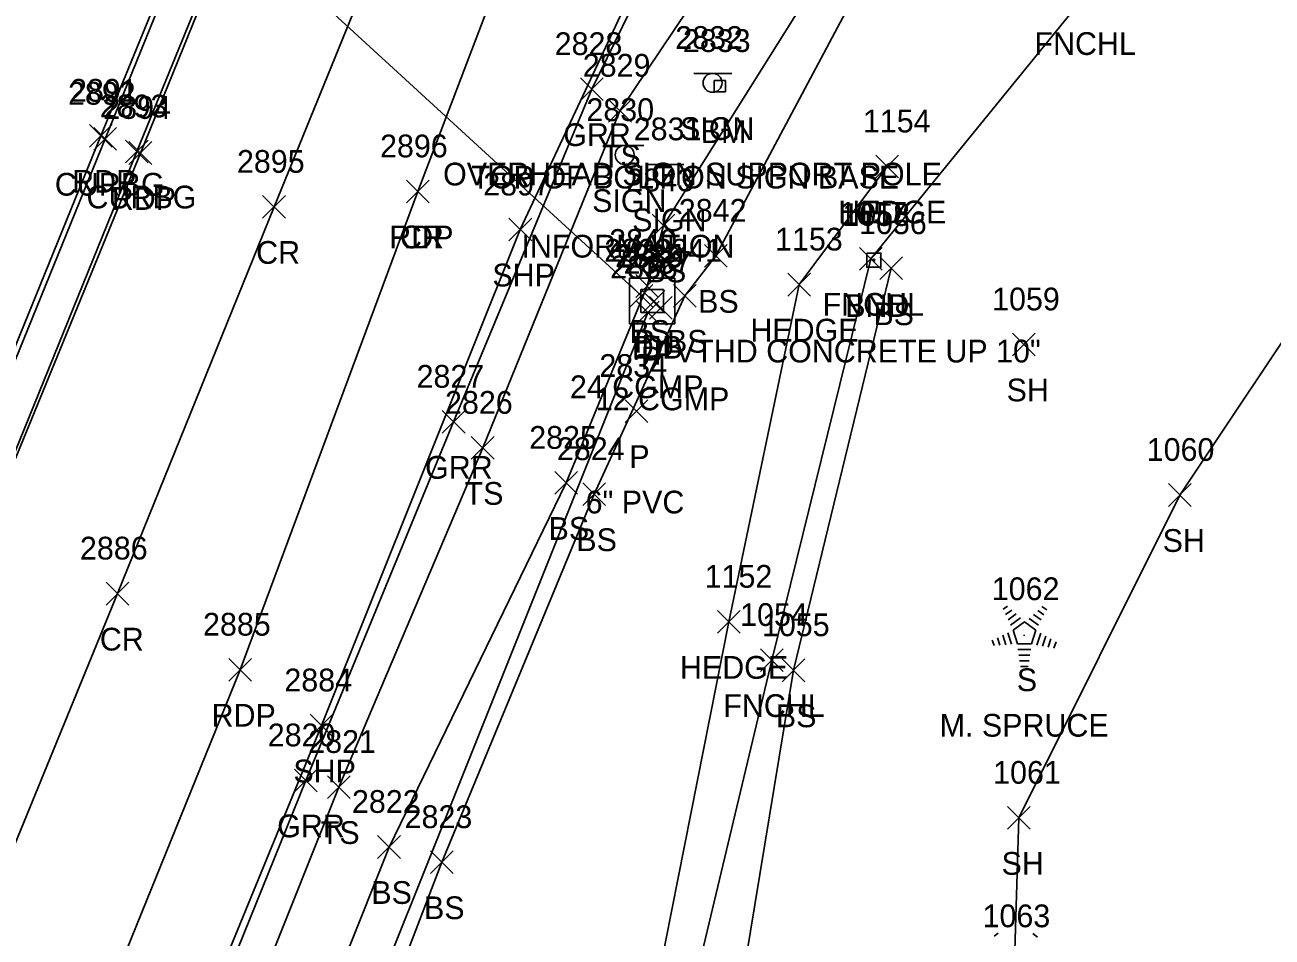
# Model space of a CAD drawing. Extents: x 1623612 to 1625808, y 621345 to 627748.
# Drawn here: x 1624839.4 to 1624949, y 626527.9 to 626608.1 of the extents above; entities that cross this region are included whole.
import ezdxf

# ---------------------------------------------------------------- set-up
doc = ezdxf.new("R2010")
doc.units = 0
for name, color, linetype in [('C_A', 7, 'Continuous'), ('C_C', 7, 'Continuous'), ('C_I', 7, 'Continuous'), ('CPBM', 7, 'Continuous'), ('D_A', 7, 'Continuous'), ('D_C', 7, 'Continuous'), ('D_I', 7, 'Continuous'), ('D_TIC', 7, 'Continuous'), ('DCP', 7, 'Continuous'), ('DS', 7, 'Continuous'), ('L_A', 7, 'Continuous'), ('L_C', 7, 'Continuous'), ('L_I', 7, 'Continuous'), ('L_TIC', 7, 'Continuous'), ('LAHR', 7, 'Continuous'), ('LELB', 7, 'Continuous'), ('Level 18', 7, 'Continuous'), ('LFNC', 7, 'Continuous'), ('LSOGP', 7, 'Continuous'), ('LTC', 7, 'Continuous'), ('M_A', 7, 'Continuous'), ('M_C', 7, 'Continuous'), ('M_I', 7, 'Continuous'), ('P_A', 7, 'Continuous'), ('P_I', 7, 'Continuous'), ('P_TIC', 7, 'Continuous'), ('PET', 7, 'Continuous'), ('PRC', 7, 'Continuous'), ('PSP', 7, 'Continuous'), ('R_A', 7, 'Continuous'), ('R_I', 7, 'Continuous'), ('R_TIC', 7, 'Continuous'), ('RC', 7, 'Continuous'), ('RGR', 7, 'Continuous'), ('S_A', 7, 'Continuous'), ('S_C', 7, 'Continuous'), ('S_I', 7, 'Continuous'), ('SSGN', 7, 'Continuous')]:
    doc.layers.add(name, color=color, linetype=linetype)

msp = doc.modelspace()

# ---------------------------------------------------------------- linework, layer by layer
at = {"layer": 'CPBM'}
for p, q in [((1624899.95, 626602.22), (1624899.95, 626603.22)), ((1624899.95, 626603.22), (1624900.95, 626603.22)), ((1624900.95, 626603.22), (1624900.95, 626602.22)), ((1624900.95, 626602.22), (1624899.95, 626602.22)), ((1624900.46, 626602.72), (1624900.46, 626602.72)), ((1624900.46, 626602.72), (1624900.46, 626602.72))]:
    msp.add_line(p, q, dxfattribs=at)
at = {"layer": 'D_TIC'}
for points in [[(1624892.55, 626583.29), (1624894.55, 626585.29)], [(1624894.55, 626583.29), (1624892.55, 626585.29)], [(1624893.61, 626582.77), (1624895.61, 626584.77)], [(1624895.61, 626582.77), (1624893.61, 626584.77)], [(1624893.12, 626581.82), (1624895.12, 626583.82)], [(1624895.12, 626581.82), (1624893.12, 626583.82)], [(1624894.25, 626582.23), (1624896.25, 626584.23)], [(1624896.25, 626582.23), (1624894.25, 626584.23)], [(1624892.12, 626573.16), (1624894.12, 626575.16)], [(1624894.12, 626573.16), (1624892.12, 626575.16)]]:
    msp.add_lwpolyline(points, dxfattribs=at)
at = {"layer": 'DCP'}
for points in [[(1624893.55, 626584.29), (1624802.89, 626667.42)], [(1624809.95, 626372.49), (1624894.12, 626582.82)]]:
    msp.add_lwpolyline(points, dxfattribs=at)
at = {"layer": 'DS'}
for p, q in [((1624892.5, 626585.83), (1624896.5, 626585.83)), ((1624892.5, 626581.83), (1624892.5, 626585.83)), ((1624896.5, 626585.83), (1624896.5, 626581.83)), ((1624893.5, 626582.83), (1624893.5, 626584.83)), ((1624893.5, 626584.83), (1624895.5, 626584.83)), ((1624895.5, 626584.83), (1624895.5, 626582.83)), ((1624894.51, 626583.83), (1624894.51, 626583.83)), ((1624894.51, 626583.83), (1624894.51, 626583.83)), ((1624895.5, 626582.83), (1624893.5, 626582.83)), ((1624896.5, 626581.83), (1624892.5, 626581.83))]:
    msp.add_line(p, q, dxfattribs=at)
at = {"layer": 'L_TIC'}
for points in [[(1624890.67, 626599.55), (1624892.67, 626601.55)], [(1624892.67, 626599.55), (1624890.67, 626601.55)], [(1624914.15, 626594.65), (1624916.15, 626596.65)], [(1624916.15, 626594.65), (1624914.15, 626596.65)], [(1624894.49, 626589.47), (1624896.49, 626591.47)], [(1624896.49, 626589.47), (1624894.49, 626591.47)], [(1624899.1, 626586.8), (1624901.1, 626588.8)], [(1624901.1, 626586.8), (1624899.1, 626588.8)], [(1624912.73, 626586.54), (1624914.73, 626588.54)], [(1624914.73, 626586.54), (1624912.73, 626588.54)], [(1624914.5, 626585.71), (1624916.5, 626587.71)], [(1624916.5, 626585.71), (1624914.5, 626587.71)], [(1624893.07, 626584.15), (1624895.07, 626586.15)], [(1624895.07, 626584.15), (1624893.07, 626586.15)], [(1624906.43, 626584.27), (1624908.43, 626586.27)], [(1624908.43, 626584.27), (1624906.43, 626586.27)], [(1624896.36, 626583.29), (1624898.36, 626585.29)], [(1624898.36, 626583.29), (1624896.36, 626585.29)], [(1624926.16, 626579.01), (1624928.16, 626581.01)], [(1624928.16, 626579.01), (1624926.16, 626581.01)], [(1624878.6, 626569.92), (1624880.6, 626571.92)], [(1624880.6, 626569.92), (1624878.6, 626571.92)], [(1624885.95, 626566.84), (1624887.95, 626568.84)], [(1624887.95, 626566.84), (1624885.95, 626568.84)], [(1624888.39, 626565.85), (1624890.39, 626567.85)], [(1624890.39, 626565.85), (1624888.39, 626567.85)], [(1624939.88, 626565.78), (1624941.88, 626567.78)], [(1624941.88, 626565.78), (1624939.88, 626567.78)], [(1624900.24, 626554.63), (1624902.24, 626556.63)], [(1624902.24, 626554.63), (1624900.24, 626556.63)], [(1624904.01, 626551.27), (1624906.01, 626553.27)], [(1624906.01, 626551.27), (1624904.01, 626553.27)], [(1624905.92, 626550.37), (1624907.92, 626552.37)], [(1624907.92, 626550.37), (1624905.92, 626552.37)], [(1624865.96, 626540.11), (1624867.96, 626542.11)], [(1624867.96, 626540.11), (1624865.96, 626542.11)], [(1624925.72, 626537.4), (1624927.72, 626539.4)], [(1624927.72, 626537.4), (1624925.72, 626539.4)], [(1624870.37, 626534.84), (1624872.37, 626536.84)], [(1624872.37, 626534.84), (1624870.37, 626536.84)], [(1624875, 626533.5), (1624877, 626535.5)], [(1624877, 626533.5), (1624875, 626535.5)]]:
    msp.add_lwpolyline(points, dxfattribs=at)
at = {"layer": 'LAHR'}
msp.add_lwpolyline([(1624888.6, 626264.46), (1624886.47, 626283.91), (1624884.4, 626318), (1624877.94, 626389.03), (1624874.95, 626436.85), (1624884.64, 626482.69), (1624894.55, 626521.87), (1624901.24, 626555.63), (1624907.43, 626585.27), (1624915.15, 626595.65)], dxfattribs=at)
at = {"layer": 'LELB'}
for points in [[(1624803, 626375.22), (1624813.35, 626398.45), (1624825.59, 626427.7), (1624842.6, 626469.77), (1624853.82, 626508.25), (1624866.96, 626541.11), (1624879.6, 626570.92), (1624891.67, 626600.55), (1624909.69, 626627.37), (1624926.15, 626668.66), (1624945.08, 626696.18), (1624959.4, 626716.07), (1624979.06, 626741.61), (1624996.92, 626763.33), (1625023.93, 626790.77), (1625051.04, 626817.18), (1625076.24, 626838.55), (1625119.15, 626870.61), (1625147.29, 626888.18), (1625173.2, 626903.38), (1625206.27, 626920.6), (1625246.39, 626940.92)], [(1624810.6, 626380.38), (1624818.04, 626393.96), (1624831.09, 626425.55), (1624850.8, 626470.91), (1624859.76, 626506.71), (1624871.37, 626535.84), (1624886.95, 626567.84), (1624894.07, 626585.15), (1624895.49, 626590.47), (1624915.6, 626622.48), (1624934.63, 626664.39), (1624951.07, 626691.63), (1624965.13, 626713.06), (1624983.66, 626737.48), (1625004.4, 626758.94), (1625029.36, 626786.77), (1625054.16, 626807.16), (1625052.62, 626815.07), (1625083.54, 626836.73), (1625122.13, 626865.73), (1625150.08, 626884.49), (1625175.36, 626899.84), (1625209.28, 626915.51), (1625248.24, 626935.95)], [(1624815.3, 626378.44), (1624822.97, 626393.02), (1624835.07, 626424.21), (1624854.93, 626470.78), (1624864.02, 626503.22), (1624876, 626534.5), (1624889.39, 626566.85), (1624897.36, 626584.29), (1624900.1, 626587.8), (1624917.68, 626620.81), (1624936.92, 626663.47), (1624953.32, 626690.33), (1624968.57, 626711.23), (1624977.21, 626720.96), (1624986.38, 626735.04), (1625009.06, 626756.63), (1625033.16, 626784.59), (1625055.85, 626805.24), (1625057.84, 626806.47), (1625088.69, 626829.26), (1625128.34, 626855.41), (1625156.9, 626876.93)], [(1624930.36, 626216.54), (1624909.8, 626246.75), (1624900.25, 626271.73), (1624897.67, 626299), (1624894.46, 626330.29), (1624896.01, 626361.65), (1624893.71, 626395.96), (1624887.22, 626435.38), (1624891.29, 626474.14), (1624901.44, 626518.13), (1624906.92, 626551.37), (1624915.5, 626586.71)]]:
    msp.add_lwpolyline(points, dxfattribs=at)
at = {"layer": 'Level 18'}
msp.add_lwpolyline([(1624913.36, 626588.05), (1624914.61, 626588.05), (1624914.61, 626586.8), (1624913.36, 626586.8)], close=True, dxfattribs=at)
msp.add_circle((1624913.98, 626587.43), 0.0833, dxfattribs=at)
at = {"layer": 'LFNC'}
msp.add_lwpolyline([(1624893.32, 626267.47), (1624889.76, 626297.72), (1624887.08, 626329.77), (1624883.8, 626363.78), (1624880.81, 626399.96), (1624879.07, 626437.43), (1624887.16, 626474.96), (1624897.2, 626519.47), (1624905.01, 626552.27), (1624913.73, 626587.54), (1624932.36, 626610.46), (1624957.61, 626640.19), (1624978.31, 626663.2), (1624998.02, 626685.58), (1625017.22, 626707.44), (1625030.86, 626723.4), (1625050.01, 626745.66), (1625064.04, 626761.73)], dxfattribs=at)
at = {"layer": 'LSOGP'}
msp.add_lwpolyline([(1624926.36, 626525.79), (1624926.72, 626538.4), (1624940.88, 626566.78), (1624953.28, 626585.35), (1624966.95, 626616.34), (1624987.76, 626644.74), (1625003.85, 626671.41), (1625025.16, 626699.11)], dxfattribs=at)
at = {"layer": 'LTC'}
for p, q in [((1624925.36, 626556.75), (1624925.72, 626557)), ((1624925.57, 626556.28), (1624926.1, 626556.67)), ((1624925.78, 626555.82), (1624926.49, 626556.33)), ((1624928.02, 626556.29), (1624928.7, 626555.8)), ((1624928.39, 626556.64), (1624928.94, 626556.24)), ((1624928.76, 626556.99), (1624929.18, 626556.68)), ((1624925.99, 626555.35), (1624926.87, 626555.99)), ((1624926.22, 626554.9), (1624927.23, 626555.63)), ((1624927.23, 626555.63), (1624928.22, 626554.9)), ((1624927.65, 626555.94), (1624928.46, 626555.35)), ((1624924.39, 626554.03), (1624924.55, 626553.56)), ((1624924.85, 626554.24), (1624925.06, 626553.59)), ((1624925.31, 626554.46), (1624925.58, 626553.62)), ((1624925.76, 626554.68), (1624926.09, 626553.66)), ((1624926.22, 626554.9), (1624926.6, 626553.7)), ((1624928.22, 626554.9), (1624927.83, 626553.7)), ((1624928.66, 626554.63), (1624928.32, 626553.59)), ((1624929.11, 626554.38), (1624928.82, 626553.5)), ((1624929.55, 626554.13), (1624929.31, 626553.4)), ((1624930, 626553.88), (1624929.81, 626553.31)), ((1624927.83, 626553.7), (1624926.6, 626553.7)), ((1624927.79, 626553.2), (1624926.65, 626553.2)), ((1624927.71, 626552.7), (1624926.72, 626552.7)), ((1624927.63, 626552.2), (1624926.8, 626552.2)), ((1624927.54, 626551.7), (1624926.87, 626551.7)), ((1624924.55, 626528), (1624924.91, 626528.26)), ((1624927.95, 626528.24), (1624928.37, 626527.93))]:
    msp.add_line(p, q, dxfattribs=at)
at = {"layer": 'P_TIC'}
for points in [[(1624845.03, 626597.35), (1624847.03, 626599.35)], [(1624847.03, 626597.35), (1624845.03, 626599.35)], [(1624848.51, 626595.84), (1624850.51, 626597.84)], [(1624850.51, 626595.84), (1624848.51, 626597.84)], [(1624872.9, 626592.46), (1624874.9, 626594.46)], [(1624874.9, 626592.46), (1624872.9, 626594.46)], [(1624872.9, 626592.46), (1624874.9, 626594.46)], [(1624874.9, 626592.46), (1624872.9, 626594.46)], [(1624860.26, 626591.1), (1624862.26, 626593.1)], [(1624862.26, 626591.1), (1624860.26, 626593.1)], [(1624860.26, 626591.1), (1624862.26, 626593.1)], [(1624862.26, 626591.1), (1624860.26, 626593.1)], [(1624881.91, 626589.11), (1624883.91, 626591.11)], [(1624883.91, 626589.11), (1624881.91, 626591.11)], [(1624846.51, 626557.11), (1624848.51, 626559.11)], [(1624848.51, 626557.11), (1624846.51, 626559.11)], [(1624857.28, 626550.42), (1624859.28, 626552.42)], [(1624859.28, 626550.42), (1624857.28, 626552.42)], [(1624864.43, 626545.52), (1624866.43, 626547.52)], [(1624866.43, 626545.52), (1624864.43, 626547.52)]]:
    msp.add_lwpolyline(points, dxfattribs=at)
at = {"layer": 'PET'}
for points in [[(1624766.73, 626402.72), (1624780.64, 626437.98), (1624798.05, 626480.06), (1624815.81, 626524.2), (1624827.52, 626552.84), (1624846.03, 626598.35), (1624859.48, 626631.2), (1624866.7, 626649.12), (1624872.17, 626667.17), (1624878.33, 626693.72), (1624888.34, 626729.13), (1624901.95, 626767.65), (1624921.26, 626815.38), (1624932.49, 626843.12), (1624948.41, 626882.32), (1624965.05, 626923.7), (1624979.42, 626958.68), (1624996.36, 626998.74), (1625014.07, 627035.12), (1625037.87, 627077.32), (1625060.67, 627111.97), (1625086.82, 627148.78)], [(1624766.73, 626402.72), (1624766.83, 626400.8), (1624768.74, 626400.13), (1624770.3, 626401.2), (1624784.4, 626436.06), (1624801.24, 626478.11), (1624819.49, 626522.96), (1624830.85, 626551.33), (1624849.51, 626596.84), (1624862.82, 626629.63), (1624870.03, 626647.48), (1624887.2, 626689.75), (1624900.85, 626722.92), (1624916.26, 626761.13), (1624935.59, 626808.93), (1624946.63, 626835.79), (1624962.93, 626876.24), (1624979.58, 626917.12), (1624994.1, 626953.25), (1625010.3, 626991.9), (1625027.96, 627028.75), (1625048.74, 627069.01), (1625070.59, 627104.96), (1625095.62, 627141.4)], [(1624787.66, 626371.25), (1624792.4, 626386.87), (1624807.67, 626426.99), (1624823.62, 626466.45), (1624842.65, 626512.83), (1624858.28, 626551.42), (1624873.9, 626593.46)]]:
    msp.add_lwpolyline(points, dxfattribs=at)
at = {"layer": 'PRC'}
for points in [[(1624873.9, 626593.46), (1624883.54, 626618.76), (1624893.81, 626643.76), (1624908.18, 626679.39), (1624921.64, 626711.58), (1624936.31, 626747.99), (1624947.72, 626775.53), (1624957.85, 626801.45), (1624972.86, 626837.96), (1624987.9, 626872.45)], [(1624861.26, 626592.1), (1624874.18, 626623.84), (1624884.2, 626648.69), (1624897.98, 626683.43), (1624911.83, 626716.44), (1624925.98, 626752.19), (1624938.6, 626781.61), (1624948.19, 626804.53), (1624958.48, 626830.64)], [(1624769.71, 626365.07), (1624780.07, 626390.91), (1624796.16, 626430.92), (1624812.27, 626471.88), (1624830.75, 626517.25), (1624847.51, 626558.11), (1624861.26, 626592.1)]]:
    msp.add_lwpolyline(points, dxfattribs=at)
at = {"layer": 'PSP'}
msp.add_lwpolyline([(1624794.65, 626368.04), (1624800.63, 626383.44), (1624817.3, 626423.08), (1624832.73, 626462.11), (1624850.47, 626510.04), (1624865.43, 626546.52), (1624882.91, 626590.11), (1624893.72, 626613.2), (1624905.71, 626637.22), (1624924.51, 626670), (1624942.43, 626698.12), (1624956.64, 626717.85), (1624976.67, 626743.84), (1624995.18, 626765.37), (1625020.7, 626793.24), (1625048.65, 626820.06), (1625074.48, 626841.9), (1625117.11, 626873.56), (1625144.96, 626891.32), (1625172.26, 626906.31), (1625205.02, 626923.68), (1625245.42, 626943.67)], dxfattribs=at)
at = {"layer": 'R_TIC'}
for points in [[(1624888.19, 626601.45), (1624890.19, 626603.45)], [(1624890.19, 626601.45), (1624888.19, 626603.45)], [(1624845.41, 626597.09), (1624847.41, 626599.09)], [(1624847.41, 626597.09), (1624845.41, 626599.09)], [(1624848.2, 626595.97), (1624850.2, 626597.97)], [(1624850.2, 626595.97), (1624848.2, 626597.97)], [(1624876.05, 626572.21), (1624878.05, 626574.21)], [(1624878.05, 626572.21), (1624876.05, 626574.21)], [(1624863.06, 626540.69), (1624865.06, 626542.69)], [(1624865.06, 626540.69), (1624863.06, 626542.69)]]:
    msp.add_lwpolyline(points, dxfattribs=at)
at = {"layer": 'RC'}
for points in [[(1624767.13, 626402.39), (1624781.22, 626437.68), (1624798.28, 626479.82), (1624816.29, 626523.98), (1624827.95, 626552.72), (1624846.41, 626598.09), (1624859.85, 626631.15), (1624867.05, 626649.04), (1624872.5, 626667.1), (1624878.6, 626693.46), (1624888.65, 626729.07), (1624902.23, 626767.49), (1624921.49, 626815.28), (1624932.62, 626843.03), (1624948.65, 626882.09), (1624965.45, 626923.58), (1624979.81, 626958.53), (1624996.62, 626998.96), (1625014.22, 627035.04), (1625038.15, 627077.1), (1625060.78, 627111.92), (1625087.16, 627148.54)], [(1624767.13, 626402.39), (1624767.37, 626401.42), (1624768.69, 626400.62), (1624769.87, 626401.46), (1624784.13, 626436.2), (1624801.08, 626478.17), (1624819.28, 626523.2), (1624830.67, 626551.37), (1624849.2, 626596.97), (1624862.54, 626629.65), (1624869.78, 626647.63), (1624886.89, 626689.79), (1624900.54, 626723.06), (1624916.05, 626761.33), (1624935.24, 626808.75), (1624946.34, 626835.89), (1624962.53, 626876.37), (1624979.31, 626917.29), (1624993.83, 626953.39), (1625009.94, 626991.92), (1625027.68, 627028.97), (1625048.28, 627069.21), (1625070.34, 627105.18), (1625095.35, 627141.59)]]:
    msp.add_lwpolyline(points, dxfattribs=at)
at = {"layer": 'RGR'}
msp.add_lwpolyline([(1624833.08, 626455.23), (1624837.69, 626472.26), (1624850.98, 626509.38), (1624864.06, 626541.69), (1624877.05, 626573.21), (1624889.19, 626602.45), (1624903.3, 626631.29)], dxfattribs=at)
at = {"layer": 'SSGN'}
for p, q in [((1624898.16, 626603.84), (1624901.49, 626603.84)), ((1624899.81, 626603.01), (1624899.81, 626603.01)), ((1624890.43, 626597.51), (1624893.77, 626597.51)), ((1624892.08, 626596.67), (1624892.08, 626596.67)), ((1624893.95, 626595.82), (1624897.28, 626595.82)), ((1624895.6, 626594.98), (1624895.6, 626594.98))]:
    msp.add_line(p, q, dxfattribs=at)
for centre in [(1624899.81, 626603.01), (1624892.08, 626596.67), (1624895.6, 626594.98)]:
    msp.add_circle(centre, 0.833, dxfattribs=at)

# ---------------------------------------------------------------- texts
at = {"layer": 'C_A'}
msp.add_text('BM', height=2, dxfattribs=at).set_placement((1624898.77, 626597.72))
at = {"layer": 'C_C'}
msp.add_text('TOP OF BOLT ON SIGN BASE', height=2, dxfattribs=at).set_placement((1624878.61, 626593.72))
at = {"layer": 'C_I'}
msp.add_text('2833', height=2, dxfattribs=at).set_placement((1624897.2, 626605.72))
at = {"layer": 'D_A'}
for s, p in [('P', (1624892.92, 626579.29)), ('DIB', (1624892.71, 626578.77)), ('DI', (1624893.56, 626578.83)), ('P', (1624894.63, 626578.23)), ('P', (1624893.5, 626577.82)), ('P', (1624892.49, 626569.16))]:
    msp.add_text(s, height=2, dxfattribs=at).set_placement(p)
at = {"layer": 'D_C'}
for s, p in [('24 CGMP', (1624887.27, 626575.29)), ('12 CGMP', (1624889.54, 626574.23)), ('6" PVC', (1624888.65, 626565.16))]:
    msp.add_text(s, height=2, dxfattribs=at).set_placement(p)
at = {"layer": 'D_I'}
for s, p in [('2838', (1624890.29, 626587.29)), ('2836', (1624890.81, 626585.82)), ('2835', (1624891.25, 626586.83)), ('2839', (1624891.34, 626586.77)), ('2837', (1624891.99, 626586.23)), ('2834', (1624889.86, 626577.16))]:
    msp.add_text(s, height=2, dxfattribs=at).set_placement(p)
at = {"layer": 'L_A'}
for s, p in [('FNCHL', (1624928.1, 626605.46)), ('TS', (1624890.08, 626595.55)), ('HEDGE', (1624910.85, 626590.65)), ('BS', (1624893.93, 626585.47)), ('BS', (1624898.54, 626582.8)), ('FNCHL', (1624909.48, 626582.54)), ('BS', (1624913.94, 626581.71)), ('BS', (1624892.51, 626580.15)), ('BS', (1624895.8, 626579.29)), ('HEDGE', (1624903.13, 626580.27)), ('SH', (1624925.65, 626575.01)), ('TS', (1624878.01, 626565.92)), ('BS', (1624885.39, 626562.84)), ('BS', (1624887.83, 626561.85)), ('SH', (1624939.37, 626561.78)), ('HEDGE', (1624896.94, 626550.63)), ('S', (1624926.55, 626549.54)), ('FNCHL', (1624900.75, 626547.27)), ('BS', (1624905.37, 626546.37)), ('TS', (1624865.37, 626536.11)), ('SH', (1624925.21, 626533.4)), ('BS', (1624869.81, 626530.84)), ('BS', (1624874.44, 626529.5))]:
    msp.add_text(s, height=2, dxfattribs=at).set_placement(p)
at = {"layer": 'L_C'}
msp.add_text('M. SPRUCE', height=2, dxfattribs=at).set_placement((1624919.77, 626545.54))
at = {"layer": 'L_I'}
for s, p in [('2829', (1624888.4, 626603.55)), ('1154', (1624913.02, 626598.65)), ('2843', (1624892.23, 626593.47)), ('2842', (1624896.84, 626590.8)), ('1057', (1624910.96, 626590.54)), ('1056', (1624912.68, 626589.71)), ('2840', (1624890.72, 626588.15)), ('1153', (1624905.3, 626588.27)), ('2841', (1624894.67, 626587.29)), ('1059', (1624924.38, 626583.01)), ('2826', (1624876.29, 626573.92)), ('2825', (1624883.69, 626570.84)), ('2824', (1624886.13, 626569.85)), ('1060', (1624937.97, 626569.78)), ('1152', (1624899.11, 626558.63)), ('1062', (1624924.35, 626557.54)), ('1054', (1624902.23, 626555.27)), ('1055', (1624904.15, 626554.37)), ('2821', (1624864.27, 626544.11)), ('1061', (1624924.47, 626541.4)), ('2822', (1624868.11, 626538.84)), ('2823', (1624872.74, 626537.5)), ('1063', (1624923.54, 626528.79))]:
    msp.add_text(s, height=2, dxfattribs=at).set_placement(p)
at = {"layer": 'LTC'}
msp.add_text('.', height=1.04, rotation=270, dxfattribs=at).set_placement((1624927.11, 626554.64))
at = {"layer": 'M_A'}
msp.add_text('BND', height=2, dxfattribs=at).set_placement((1624911.47, 626582.43))
at = {"layer": 'M_C'}
msp.add_text('VTHD CONCRETE UP 10"', height=2, dxfattribs=at).set_placement((1624896.5, 626578.43))
at = {"layer": 'M_I'}
msp.add_text('1058', height=2, dxfattribs=at).set_placement((1624911.21, 626590.43))
at = {"layer": 'P_A'}
for s, p in [('RDP', (1624843.51, 626593.35)), ('RDP', (1624847, 626591.84)), ('RDP', (1624871.39, 626588.46)), ('CR', (1624872.33, 626588.46)), ('CR', (1624859.69, 626587.1)), ('CR', (1624859.69, 626587.1)), ('SHP', (1624880.45, 626585.11)), ('CR', (1624845.95, 626553.11)), ('RDP', (1624855.77, 626546.42)), ('SHP', (1624862.96, 626541.52))]:
    msp.add_text(s, height=2, dxfattribs=at).set_placement(p)
at = {"layer": 'P_I'}
for s, p in [('2891', (1624843.33, 626601.35)), ('2894', (1624846.25, 626599.84)), ('2896', (1624870.58, 626596.46)), ('2896', (1624870.58, 626596.46)), ('2895', (1624858, 626595.1)), ('2895', (1624858, 626595.1)), ('2897', (1624879.65, 626593.11)), ('2886', (1624844.2, 626561.11)), ('2885', (1624855.02, 626554.42)), ('2884', (1624862.17, 626549.52))]:
    msp.add_text(s, height=2, dxfattribs=at).set_placement(p)
at = {"layer": 'R_A'}
for s, p in [('GRR', (1624886.68, 626597.45)), ('CURBG', (1624841.99, 626593.09)), ('CURBG', (1624844.78, 626591.97)), ('GRR', (1624874.54, 626568.21)), ('GRR', (1624861.54, 626536.69))]:
    msp.add_text(s, height=2, dxfattribs=at).set_placement(p)
at = {"layer": 'R_I'}
for s, p in [('2828', (1624885.93, 626605.45)), ('2892', (1624843.15, 626601.09)), ('2893', (1624845.94, 626599.97)), ('2827', (1624873.79, 626576.21)), ('2820', (1624860.71, 626544.69))]:
    msp.add_text(s, height=2, dxfattribs=at).set_placement(p)
at = {"layer": 'S_A'}
for p in [(1624896.95, 626597.99), (1624889.22, 626591.65), (1624892.74, 626589.96)]:
    msp.add_text('SIGN', height=2, dxfattribs=at).set_placement(p)
at = {"layer": 'S_C'}
for s, p in [('OVERHEAD SIGN SUPPORT POLE', (1624876.12, 626593.99)), ('INFORMATION', (1624883.01, 626587.65))]:
    msp.add_text(s, height=2, dxfattribs=at).set_placement(p)
at = {"layer": 'S_I'}
for s, p in [('2832', (1624896.53, 626605.99)), ('2830', (1624888.72, 626599.65)), ('2831', (1624892.88, 626597.96))]:
    msp.add_text(s, height=2, dxfattribs=at).set_placement(p)

doc.saveas('drawing.dxf')
